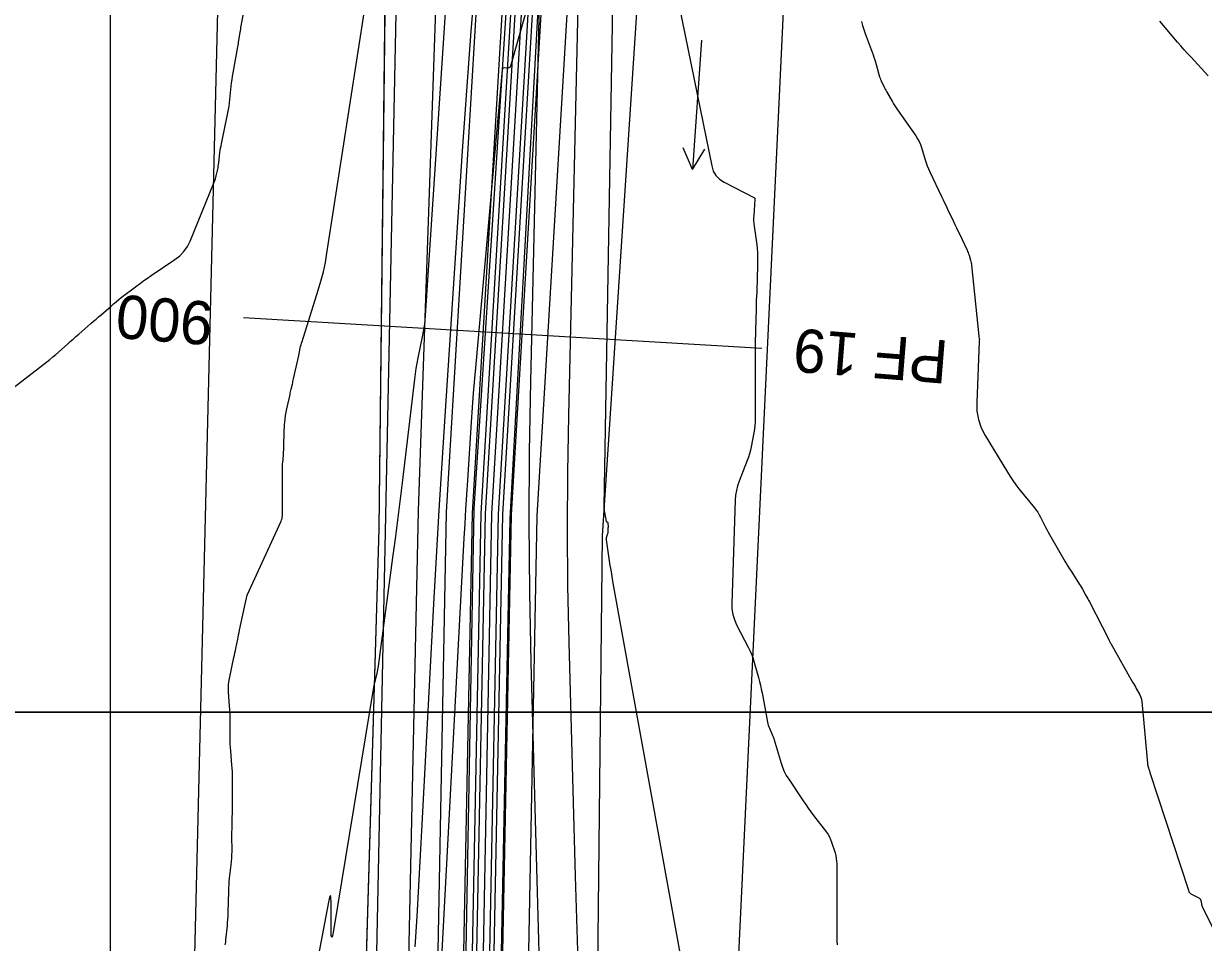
# Model space of a CAD drawing. Extents: x -534410 to -534262, y -1190162 to -1189584.
# Drawn here: x -534375.88 to -534348.61, y -1189694.79 to -1189673.55 of the extents above; entities that cross this region are included whole.
import ezdxf

# ---------------------------------------------------------------- set-up
doc = ezdxf.new("R2010")
doc.units = 0
for name, color, linetype in [('30', 7, 'Continuous'), ('31', 7, 'Continuous'), ('_linie', 7, 'Continuous'), ('_N_osa', 7, 'Continuous'), ('_N_tenká', 7, 'Continuous'), ('_N_tenká_velmi', 7, 'Continuous'), ('_N_text', 7, 'Continuous'), ('_rámeček', 7, 'Continuous'), ('_tenka', 7, 'Continuous'), ('Default', 7, 'Continuous'), ('Hranice parcel', 7, 'Continuous'), ('Značky kultur', 7, 'Continuous')]:
    doc.layers.add(name, color=color, linetype=linetype)

msp = doc.modelspace()

# ---------------------------------------------------------------- linework, layer by layer
at = {"layer": '30'}
for points in [[(-534359.666, -1189700.773), (-534362.25, -1189686.484), (-534362.268, -1189686.382), (-534362.286, -1189686.279), (-534362.302, -1189686.177), (-534362.318, -1189686.074), (-534362.407, -1189685.485), (-534362.409, -1189685.471), (-534362.409, -1189685.457), (-534362.407, -1189685.444), (-534362.404, -1189685.43), (-534362.384, -1189685.358), (-534362.381, -1189685.35), (-534362.378, -1189685.341), (-534362.371, -1189685.323), (-534362.369, -1189685.317), (-534362.368, -1189685.311), (-534362.365, -1189685.295), (-534362.364, -1189685.289), (-534362.364, -1189685.286), (-534362.364, -1189685.219), (-534362.364, -1189685.208), (-534362.363, -1189685.181), (-534362.363, -1189685.17), (-534362.363, -1189685.166), (-534362.366, -1189685.115), (-534362.366, -1189685.108), (-534362.365, -1189685.095), (-534362.365, -1189685.092), (-534362.366, -1189685.09), (-534362.367, -1189685.089), (-534362.369, -1189685.087), (-534362.392, -1189685.076), (-534362.396, -1189685.073), (-534362.399, -1189685.07), (-534362.401, -1189685.066), (-534362.403, -1189685.061), (-534362.445, -1189684.854), (-534362.451, -1189684.817), (-534362.456, -1189684.781), (-534362.458, -1189684.744), (-534362.459, -1189684.707), (-534362.015, -1189658.872)], [(-534365.801, -1189668.276), (-534366.596, -1189680.297), (-534366.607, -1189680.421), (-534366.622, -1189680.545), (-534366.641, -1189680.668), (-534366.664, -1189680.791), (-534366.767, -1189681.279), (-534366.792, -1189681.402), (-534366.813, -1189681.525), (-534366.832, -1189681.648), (-534366.848, -1189681.772), (-534367.133, -1189684.164), (-534367.186, -1189684.597), (-534367.239, -1189685.03), (-534367.295, -1189685.462), (-534367.351, -1189685.894), (-534367.683, -1189688.404), (-534367.689, -1189688.445), (-534367.697, -1189688.486), (-534367.705, -1189688.527), (-534367.715, -1189688.567), (-534367.756, -1189688.728), (-534367.765, -1189688.768), (-534367.774, -1189688.809), (-534367.783, -1189688.85), (-534367.79, -1189688.891), (-534368.719, -1189694.516), (-534368.742, -1189694.635), (-534368.758, -1189694.674), (-534368.768, -1189694.633), (-534368.772, -1189694.512), (-534368.773, -1189693.868), (-534368.778, -1189693.746), (-534368.789, -1189693.705), (-534368.808, -1189693.744), (-534368.834, -1189693.862), (-534371.3, -1189706.835)], [(-534364.11, -1189672.71), (-534364.625, -1189674.537), (-534364.633, -1189674.555), (-534364.645, -1189674.568), (-534364.661, -1189674.576), (-534364.681, -1189674.578), (-534364.77, -1189674.577), (-534364.789, -1189674.579), (-534364.804, -1189674.587), (-534364.813, -1189674.6), (-534364.818, -1189674.62), (-534365.429, -1189681.422), (-534365.458, -1189681.757), (-534365.485, -1189682.092), (-534365.51, -1189682.427), (-534365.533, -1189682.763), (-534365.622, -1189684.105), (-534365.644, -1189684.441), (-534365.664, -1189684.776), (-534365.684, -1189685.112), (-534365.702, -1189685.448), (-534366.553, -1189701.366)], [(-534363.467, -1189711.528), (-534363.552, -1189709.008), (-534363.634, -1189706.488), (-534363.71, -1189703.968), (-534363.782, -1189701.447), (-534364.144, -1189688.321), (-534364.178, -1189686.697), (-534364.192, -1189685.074), (-534364.185, -1189683.451), (-534364.158, -1189681.827), (-534363.949, -1189672.734)], [(-534376.121, -1189681.967), (-534375.412, -1189681.425), (-534375.342, -1189681.371), (-534375.273, -1189681.315), (-534375.204, -1189681.257), (-534375.137, -1189681.199), (-534374.867, -1189680.961), (-534374.801, -1189680.903), (-534374.735, -1189680.845), (-534374.669, -1189680.787), (-534374.603, -1189680.729), (-534374.322, -1189680.483), (-534374.264, -1189680.432), (-534374.206, -1189680.382), (-534374.148, -1189680.331), (-534374.09, -1189680.281), (-534373.859, -1189680.079), (-534373.801, -1189680.029), (-534373.742, -1189679.98), (-534373.682, -1189679.932), (-534373.621, -1189679.885), (-534373.26, -1189679.611), (-534373.18, -1189679.55), (-534373.098, -1189679.491), (-534373.015, -1189679.432), (-534372.932, -1189679.375), (-534372.381, -1189679.005), (-534372.27, -1189678.918), (-534372.174, -1189678.818), (-534372.095, -1189678.704), (-534372.032, -1189678.578), (-534371.474, -1189677.214), (-534371.46, -1189677.178), (-534371.448, -1189677.142), (-534371.437, -1189677.106), (-534371.428, -1189677.068), (-534371.394, -1189676.919), (-534371.386, -1189676.882), (-534371.38, -1189676.844), (-534371.374, -1189676.806), (-534371.369, -1189676.769), (-534371.341, -1189676.534), (-534371.334, -1189676.482), (-534371.326, -1189676.43), (-534371.317, -1189676.379), (-534371.307, -1189676.328), (-534371.157, -1189675.615), (-534371.142, -1189675.539), (-534371.129, -1189675.462), (-534371.118, -1189675.385), (-534371.11, -1189675.308), (-534371.08, -1189674.999), (-534371.072, -1189674.922), (-534371.062, -1189674.845), (-534371.051, -1189674.768), (-534371.038, -1189674.692), (-534370.929, -1189674.091), (-534370.923, -1189674.054), (-534370.916, -1189674.017), (-534370.91, -1189673.98), (-534370.904, -1189673.942), (-534370.881, -1189673.793), (-534370.875, -1189673.756), (-534370.869, -1189673.718), (-534370.862, -1189673.681), (-534370.855, -1189673.644), (-534370.74, -1189673.05)], [(-534356.514, -1189673.503), (-534356.489, -1189673.595), (-534356.461, -1189673.687), (-534356.429, -1189673.777), (-534356.244, -1189674.273), (-534356.224, -1189674.329), (-534356.205, -1189674.386), (-534356.187, -1189674.443), (-534356.171, -1189674.5), (-534356.093, -1189674.785), (-534356.084, -1189674.814), (-534356.073, -1189674.843), (-534356.061, -1189674.872), (-534356.048, -1189674.899), (-534355.991, -1189675.009), (-534355.977, -1189675.036), (-534355.962, -1189675.064), (-534355.947, -1189675.091), (-534355.932, -1189675.118), (-534355.798, -1189675.358), (-534355.77, -1189675.406), (-534355.741, -1189675.454), (-534355.71, -1189675.501), (-534355.679, -1189675.547), (-534355.256, -1189676.149), (-534355.216, -1189676.212), (-534355.181, -1189676.277), (-534355.152, -1189676.345), (-534355.128, -1189676.415), (-534355.042, -1189676.701), (-534355.019, -1189676.772), (-534354.994, -1189676.842), (-534354.966, -1189676.911), (-534354.935, -1189676.979), (-534354.661, -1189677.55), (-534354.626, -1189677.622), (-534354.592, -1189677.693), (-534354.558, -1189677.765), (-534354.524, -1189677.837), (-534354.387, -1189678.125), (-534354.353, -1189678.197), (-534354.319, -1189678.269), (-534354.284, -1189678.341), (-534354.25, -1189678.413), (-534354.07, -1189678.79), (-534354.058, -1189678.817), (-534354.046, -1189678.845), (-534354.036, -1189678.874), (-534354.027, -1189678.902), (-534353.992, -1189679.018), (-534353.984, -1189679.047), (-534353.978, -1189679.077), (-534353.973, -1189679.107), (-534353.969, -1189679.136), (-534353.802, -1189680.773), (-534353.801, -1189680.78), (-534353.8, -1189680.787), (-534353.799, -1189680.794), (-534353.797, -1189680.802), (-534353.79, -1189680.833), (-534353.789, -1189680.839), (-534353.788, -1189680.845), (-534353.788, -1189680.85), (-534353.788, -1189680.856), (-534353.789, -1189680.884), (-534353.789, -1189680.901), (-534353.849, -1189682.312), (-534353.844, -1189682.513), (-534353.809, -1189682.706), (-534353.746, -1189682.892), (-534353.655, -1189683.071), (-534353.139, -1189683.921), (-534353.077, -1189684.019), (-534353.012, -1189684.115), (-534352.944, -1189684.209), (-534352.872, -1189684.301), (-534352.514, -1189684.744), (-534352.475, -1189684.795), (-534352.439, -1189684.848), (-534352.406, -1189684.903), (-534352.376, -1189684.959), (-534352.26, -1189685.189), (-534352.231, -1189685.246), (-534352.201, -1189685.303), (-534352.17, -1189685.359), (-534352.138, -1189685.415), (-534351.811, -1189685.978), (-534351.777, -1189686.036), (-534351.742, -1189686.094), (-534351.706, -1189686.151), (-534351.669, -1189686.208), (-534351.494, -1189686.479), (-534351.472, -1189686.514), (-534351.449, -1189686.55), (-534351.428, -1189686.587), (-534351.407, -1189686.623), (-534351.323, -1189686.771), (-534351.302, -1189686.808), (-534351.282, -1189686.845), (-534351.262, -1189686.882), (-534351.243, -1189686.92), (-534350.804, -1189687.775), (-534350.795, -1189687.793), (-534350.786, -1189687.81), (-534350.769, -1189687.845), (-534350.765, -1189687.854), (-534350.761, -1189687.862), (-534350.756, -1189687.871), (-534350.751, -1189687.879), (-534350.245, -1189688.771), (-534350.224, -1189688.808), (-534350.203, -1189688.845), (-534350.182, -1189688.881), (-534350.162, -1189688.918), (-534350.079, -1189689.065), (-534350.06, -1189689.103), (-534350.046, -1189689.141), (-534350.036, -1189689.181), (-534350.03, -1189689.223), (-534349.902, -1189690.649), (-534349.9, -1189690.669), (-534349.896, -1189690.689), (-534349.892, -1189690.709), (-534349.887, -1189690.728), (-534349.863, -1189690.806), (-534349.857, -1189690.825), (-534349.851, -1189690.844), (-534349.845, -1189690.864), (-534349.839, -1189690.883), (-534348.957, -1189693.585), (-534348.943, -1189693.617), (-534348.924, -1189693.644), (-534348.9, -1189693.666), (-534348.87, -1189693.685), (-534348.714, -1189693.761), (-534348.698, -1189693.772), (-534348.685, -1189693.785), (-534348.676, -1189693.8), (-534348.67, -1189693.819), (-534348.656, -1189693.899), (-534348.652, -1189693.919), (-534348.646, -1189693.938), (-534348.639, -1189693.957), (-534348.631, -1189693.975), (-534348.24, -1189694.769)]]:
    msp.add_lwpolyline(points, dxfattribs=at)
at = {"layer": '31'}
for points in [[(-534362.859, -1189664.013), (-534363.288, -1189682.613), (-534363.31, -1189683.924), (-534363.316, -1189685.235), (-534363.304, -1189686.546), (-534363.277, -1189687.857), (-534363.128, -1189693.255), (-534363.093, -1189694.489), (-534363.055, -1189695.724), (-534363.015, -1189696.958), (-534362.973, -1189698.192), (-534362.801, -1189703.129), (-534362.742, -1189704.362), (-534362.651, -1189705.592), (-534362.529, -1189706.819), (-534362.375, -1189708.044), (-534360.52, -1189721.385)], [(-534371.217, -1189694.844), (-534371.209, -1189694.787), (-534371.203, -1189694.73), (-534371.17, -1189694.403), (-534371.163, -1189694.33), (-534371.158, -1189694.256), (-534371.154, -1189694.183), (-534371.151, -1189694.109), (-534371.139, -1189693.606), (-534371.136, -1189693.529), (-534371.131, -1189693.453), (-534371.125, -1189693.377), (-534371.117, -1189693.301), (-534371.08, -1189692.997), (-534371.072, -1189692.92), (-534371.066, -1189692.844), (-534371.063, -1189692.768), (-534371.062, -1189692.691), (-534371.063, -1189692.321), (-534371.063, -1189692.242), (-534371.062, -1189692.164), (-534371.061, -1189692.086), (-534371.059, -1189692.008), (-534371.052, -1189691.695), (-534371.05, -1189691.617), (-534371.049, -1189691.539), (-534371.049, -1189691.461), (-534371.049, -1189691.383), (-534371.049, -1189691.004), (-534371.05, -1189690.924), (-534371.053, -1189690.845), (-534371.057, -1189690.765), (-534371.064, -1189690.685), (-534371.092, -1189690.367), (-534371.098, -1189690.287), (-534371.102, -1189690.207), (-534371.105, -1189690.127), (-534371.106, -1189690.047), (-534371.106, -1189689.641), (-534371.107, -1189689.561), (-534371.109, -1189689.482), (-534371.113, -1189689.402), (-534371.118, -1189689.322), (-534371.142, -1189689.004), (-534371.145, -1189688.924), (-534371.143, -1189688.845), (-534371.135, -1189688.767), (-534371.121, -1189688.688), (-534371.018, -1189688.202), (-534371.007, -1189688.149), (-534370.996, -1189688.097), (-534370.985, -1189688.045), (-534370.974, -1189687.992), (-534370.931, -1189687.782), (-534370.921, -1189687.73), (-534370.91, -1189687.678), (-534370.899, -1189687.625), (-534370.887, -1189687.573), (-534370.734, -1189686.861), (-534370.73, -1189686.844), (-534370.727, -1189686.828), (-534370.72, -1189686.794), (-534370.719, -1189686.785), (-534370.716, -1189686.777), (-534370.713, -1189686.769), (-534370.71, -1189686.761), (-534369.927, -1189685.056), (-534369.915, -1189685.024), (-534369.906, -1189684.991), (-534369.9, -1189684.958), (-534369.898, -1189684.923), (-534369.898, -1189684.68), (-534369.898, -1189684.075), (-534369.898, -1189683.971), (-534369.898, -1189683.832), (-534369.898, -1189683.797), (-534369.897, -1189683.762), (-534369.894, -1189683.727), (-534369.891, -1189683.693), (-534369.875, -1189683.53), (-534369.871, -1189683.491), (-534369.869, -1189683.452), (-534369.867, -1189683.414), (-534369.865, -1189683.375), (-534369.854, -1189682.937), (-534369.853, -1189682.896), (-534369.85, -1189682.856), (-534369.847, -1189682.815), (-534369.843, -1189682.774), (-534369.823, -1189682.612), (-534369.818, -1189682.572), (-534369.812, -1189682.532), (-534369.804, -1189682.491), (-534369.796, -1189682.452), (-534369.722, -1189682.123), (-534369.715, -1189682.093), (-534369.709, -1189682.064), (-534369.702, -1189682.034), (-534369.695, -1189682.004), (-534369.667, -1189681.884), (-534369.66, -1189681.854), (-534369.653, -1189681.824), (-534369.646, -1189681.794), (-534369.64, -1189681.764), (-534369.521, -1189681.219), (-534369.485, -1189681.057), (-534369.476, -1189681.017), (-534369.465, -1189680.976), (-534369.454, -1189680.936), (-534369.442, -1189680.897), (-534369.068, -1189679.715), (-534369.006, -1189679.504), (-534368.951, -1189679.291), (-534368.905, -1189679.076), (-534368.867, -1189678.859), (-534367.627, -1189670.868)], [(-534361.072, -1189671.445), (-534359.975, -1189676.838), (-534359.937, -1189676.959), (-534359.877, -1189677.063), (-534359.793, -1189677.15), (-534359.686, -1189677.219), (-534358.985, -1189677.578), (-534358.982, -1189677.58), (-534358.98, -1189677.583), (-534358.978, -1189677.586), (-534358.977, -1189677.589), (-534358.976, -1189677.605), (-534358.976, -1189677.612), (-534358.976, -1189677.62), (-534359.002, -1189677.988), (-534359.005, -1189678.05), (-534359.005, -1189678.112), (-534359.001, -1189678.175), (-534358.994, -1189678.237), (-534358.935, -1189678.662), (-534358.924, -1189678.753), (-534358.917, -1189678.845), (-534358.914, -1189678.937), (-534358.914, -1189679.029), (-534358.926, -1189679.561), (-534358.928, -1189679.61), (-534358.929, -1189679.659), (-534358.931, -1189679.708), (-534358.933, -1189679.756), (-534358.943, -1189679.951), (-534358.945, -1189680), (-534358.947, -1189680.049), (-534358.949, -1189680.098), (-534358.95, -1189680.147), (-534358.962, -1189680.646), (-534358.964, -1189680.745), (-534358.966, -1189680.845), (-534358.967, -1189680.944), (-534358.967, -1189681.043), (-534358.967, -1189682.679), (-534358.969, -1189682.761), (-534358.975, -1189682.844), (-534358.985, -1189682.926), (-534358.998, -1189683.008), (-534359.06, -1189683.334), (-534359.077, -1189683.414), (-534359.099, -1189683.494), (-534359.123, -1189683.573), (-534359.152, -1189683.651), (-534359.341, -1189684.129), (-534359.378, -1189684.235), (-534359.405, -1189684.343), (-534359.423, -1189684.453), (-534359.432, -1189684.566), (-534359.511, -1189686.953), (-534359.507, -1189687.082), (-534359.487, -1189687.207), (-534359.451, -1189687.328), (-534359.399, -1189687.446), (-534359.123, -1189687.979), (-534359.083, -1189688.06), (-534359.048, -1189688.144), (-534359.017, -1189688.23), (-534358.99, -1189688.317), (-534358.892, -1189688.669), (-534358.869, -1189688.757), (-534358.847, -1189688.845), (-534358.828, -1189688.935), (-534358.81, -1189689.024), (-534358.684, -1189689.701), (-534358.677, -1189689.736), (-534358.667, -1189689.771), (-534358.655, -1189689.805), (-534358.641, -1189689.839), (-534358.581, -1189689.971), (-534358.566, -1189690.004), (-534358.553, -1189690.038), (-534358.541, -1189690.072), (-534358.53, -1189690.107), (-534358.372, -1189690.643), (-534358.338, -1189690.742), (-534358.298, -1189690.838), (-534358.25, -1189690.93), (-534358.195, -1189691.019), (-534357.859, -1189691.517), (-534357.8, -1189691.602), (-534357.741, -1189691.686), (-534357.68, -1189691.769), (-534357.618, -1189691.852), (-534357.323, -1189692.241), (-534357.286, -1189692.295), (-534357.254, -1189692.351), (-534357.226, -1189692.409), (-534357.204, -1189692.47), (-534357.124, -1189692.72), (-534357.106, -1189692.783), (-534357.094, -1189692.846), (-534357.086, -1189692.91), (-534357.084, -1189692.976), (-534357.084, -1189693.422), (-534357.084, -1189693.669), (-534357.084, -1189694.103), (-534357.084, -1189694.35), (-534357.084, -1189694.68), (-534357.081, -1189694.762), (-534357.072, -1189694.843)], [(-534366.826, -1189694.894), (-534366.786, -1189694.187), (-534366.746, -1189693.479), (-534366.708, -1189692.772), (-534366.669, -1189692.065), (-534366.397, -1189686.966), (-534366.337, -1189685.881), (-534366.274, -1189684.796), (-534366.207, -1189683.711), (-534366.137, -1189682.626), (-534365.732, -1189676.49), (-534365.636, -1189675.106), (-534365.532, -1189673.723), (-534365.42, -1189672.34)], [(-534348.496, -1189674.755), (-534348.895, -1189674.33), (-534348.975, -1189674.243), (-534349.054, -1189674.156), (-534349.132, -1189674.067), (-534349.208, -1189673.978), (-534349.616, -1189673.492)]]:
    msp.add_lwpolyline(points, dxfattribs=at)
at = {"layer": '_linie'}
for points in [[(-534366.12, -1189620.81), (-534364.52, -1189627.2), (-534365.69, -1189653.8), (-534366.76, -1189684.81), (-534368.14, -1189748.73), (-534368.38, -1189779.14), (-534368.65, -1189820.64), (-534368.59, -1189847.58), (-534367.2, -1189913.8)], [(-534363.12, -1189621.02), (-534362.79, -1189621.58), (-534361.82, -1189627.79), (-534363.46, -1189653.55), (-534365.47, -1189684.77), (-534366.65, -1189748.83), (-534366.75, -1189779.47), (-534366.9, -1189820.47), (-534366.95, -1189846.72), (-534366.338, -1189888.804), (-534363.85, -1189911.95), (-534357.07, -1189929.19), (-534352.334, -1189940.856)], [(-534359.03, -1189621.26), (-534359.41, -1189621.83), (-534360.84, -1189627.76), (-534362.92, -1189653.56), (-534364.64, -1189685), (-534365.94, -1189748.9), (-534366.02, -1189779.52), (-534366.03, -1189820.5), (-534366.48, -1189846.73), (-534365.511, -1189888.873), (-534362.72, -1189912.12), (-534356.62, -1189928.64), (-534351.589, -1189940.594)]]:
    msp.add_lwpolyline(points, dxfattribs=at)
at = {"layer": '_N_osa'}
msp.add_lwpolyline([(-534351.95, -1189940.722), (-534356.845, -1189928.915), (-534363.285, -1189912.035), (-534365.925, -1189888.838), (-534366.715, -1189846.725), (-534366.465, -1189820.485), (-534366.385, -1189779.495), (-534366.295, -1189748.865), (-534365.055, -1189684.885), (-534363.19, -1189653.555), (-534361.333, -1189627.822)], dxfattribs=at)
at = {"layer": '_N_tenká'}
for points in [[(-534352.92, -1189941.124), (-534357.821, -1189929.303), (-534364.313, -1189912.285), (-534366.973, -1189888.908), (-534367.765, -1189846.73), (-534367.515, -1189820.479), (-534367.435, -1189779.492), (-534367.345, -1189748.853), (-534366.104, -1189684.844), (-534364.238, -1189653.486), (-534362.424, -1189628.352), (-534361.782, -1189627.792)], [(-534352.089, -1189940.779), (-534356.984, -1189928.97), (-534363.432, -1189912.071), (-534366.074, -1189888.848), (-534366.865, -1189846.726), (-534366.615, -1189820.484), (-534366.535, -1189779.495), (-534366.445, -1189748.863), (-534365.205, -1189684.879), (-534363.34, -1189653.545), (-534361.483, -1189627.812)], [(-534351.812, -1189940.664), (-534356.706, -1189928.86), (-534363.138, -1189911.999), (-534365.775, -1189888.828), (-534366.565, -1189846.724), (-534366.315, -1189820.486), (-534366.235, -1189779.495), (-534366.145, -1189748.867), (-534364.905, -1189684.891), (-534363.04, -1189653.565), (-534361.184, -1189627.831)], [(-534350.98, -1189940.319), (-534355.869, -1189928.527), (-534362.257, -1189911.785), (-534364.876, -1189888.769), (-534365.665, -1189846.72), (-534365.415, -1189820.491), (-534365.335, -1189779.498), (-534365.245, -1189748.877), (-534364.006, -1189684.926), (-534362.142, -1189653.624), (-534360.329, -1189628.488), (-534360.884, -1189627.851)]]:
    msp.add_lwpolyline(points, dxfattribs=at)
at = {"layer": '_N_tenká_velmi'}
for points in [[(-534352.366, -1189940.894), (-534357.263, -1189929.081), (-534363.726, -1189912.142), (-534366.374, -1189888.868), (-534367.165, -1189846.727), (-534366.915, -1189820.482), (-534366.835, -1189779.494), (-534366.745, -1189748.86), (-534365.505, -1189684.867), (-534363.639, -1189653.525), (-534361.782, -1189627.792)], [(-534352.181, -1189940.817), (-534357.077, -1189929.007), (-534363.53, -1189912.095), (-534366.174, -1189888.855), (-534366.965, -1189846.726), (-534366.715, -1189820.484), (-534366.635, -1189779.494), (-534366.545, -1189748.862), (-534365.305, -1189684.875), (-534363.439, -1189653.539), (-534361.583, -1189627.805)], [(-534351.719, -1189940.626), (-534356.613, -1189928.823), (-534363.04, -1189911.975), (-534365.675, -1189888.822), (-534366.465, -1189846.724), (-534366.215, -1189820.486), (-534366.135, -1189779.496), (-534366.045, -1189748.868), (-534364.805, -1189684.895), (-534362.941, -1189653.571), (-534361.084, -1189627.838)], [(-534351.534, -1189940.549), (-534356.427, -1189928.749), (-534362.844, -1189911.928), (-534365.475, -1189888.808), (-534366.265, -1189846.723), (-534366.015, -1189820.488), (-534365.935, -1189779.496), (-534365.845, -1189748.87), (-534364.605, -1189684.903), (-534362.741, -1189653.585), (-534360.884, -1189627.851)]]:
    msp.add_lwpolyline(points, dxfattribs=at)
at = {"layer": '_N_text'}
msp.add_lwpolyline([(-534358.817, -1189681.064), (-534370.796, -1189680.351)], dxfattribs=at)
at = {"layer": '_rámeček'}
for points in [[(-534410.126, -1189584.47), (-534261.626, -1189584.47), (-534261.626, -1189689.47), (-534410.126, -1189689.47)], [(-534410.126, -1189689.47), (-534261.626, -1189689.47), (-534261.626, -1189794.47), (-534410.126, -1189794.47)]]:
    msp.add_lwpolyline(points, close=True, dxfattribs=at)
at = {"layer": '_tenka'}
for points in [[(-534349.13, -1189939.73), (-534354.63, -1189926.96), (-534362.03, -1189907.65), (-534364.521, -1189888.74), (-534364.47, -1189846.64), (-534364.29, -1189820.63), (-534364.22, -1189780.69), (-534363.18, -1189749.38), (-534362.5, -1189685.39), (-534360.27, -1189651.6), (-534357.03, -1189627.34), (-534354.77, -1189620.37)], [(-534366.12, -1189620.81), (-534364.52, -1189627.2), (-534365.69, -1189653.8), (-534366.76, -1189684.81), (-534368.14, -1189748.73), (-534368.38, -1189779.14), (-534368.65, -1189820.64), (-534368.59, -1189847.58), (-534367.2, -1189913.8)], [(-534366.12, -1189620.81), (-534364.52, -1189627.2), (-534365.69, -1189653.8), (-534366.76, -1189684.81), (-534368.14, -1189748.73), (-534368.38, -1189779.14), (-534368.65, -1189820.64), (-534368.59, -1189847.58), (-534367.2, -1189913.8)], [(-534363.12, -1189621.02), (-534362.79, -1189621.58), (-534361.82, -1189627.79), (-534363.46, -1189653.55), (-534365.47, -1189684.77), (-534366.65, -1189748.83), (-534366.75, -1189779.47), (-534366.9, -1189820.47), (-534366.95, -1189846.72), (-534366.338, -1189888.804), (-534363.85, -1189911.95), (-534357.07, -1189929.19), (-534352.334, -1189940.856)], [(-534363.12, -1189621.02), (-534362.79, -1189621.58), (-534361.82, -1189627.79), (-534363.46, -1189653.55), (-534365.47, -1189684.77), (-534366.65, -1189748.83), (-534366.75, -1189779.47), (-534366.9, -1189820.47), (-534366.95, -1189846.72), (-534366.338, -1189888.804), (-534363.85, -1189911.95), (-534357.07, -1189929.19), (-534352.334, -1189940.856)], [(-534359.03, -1189621.26), (-534359.41, -1189621.83), (-534360.84, -1189627.76), (-534362.92, -1189653.56), (-534364.64, -1189685), (-534365.94, -1189748.9), (-534366.02, -1189779.52), (-534366.03, -1189820.5), (-534366.48, -1189846.73), (-534365.511, -1189888.873), (-534362.72, -1189912.12), (-534356.62, -1189928.64), (-534351.589, -1189940.594)], [(-534359.03, -1189621.26), (-534359.41, -1189621.83), (-534360.84, -1189627.76), (-534362.92, -1189653.56), (-534364.64, -1189685), (-534365.94, -1189748.9), (-534366.02, -1189779.52), (-534366.03, -1189820.5), (-534366.48, -1189846.73), (-534365.511, -1189888.873), (-534362.72, -1189912.12), (-534356.62, -1189928.64), (-534351.589, -1189940.594)], [(-534368.65, -1189626.81), (-534368.65, -1189626.81), (-534367.31, -1189654.04), (-534367.67, -1189685.23), (-534369.56, -1189748.93), (-534369.48, -1189778.6), (-534369.45, -1189820.62), (-534369.45, -1189847.87), (-534371.206, -1189896.071), (-534372.39, -1189914.47)]]:
    msp.add_lwpolyline(points, dxfattribs=at)
at = {"layer": 'Default'}
for p, q in [((-534367.31, -1189654.04), (-534367.67, -1189685.23)), ((-534367.67, -1189685.23), (-534369.56, -1189748.93))]:
    msp.add_line(p, q, dxfattribs=at)
msp.add_lwpolyline([(-534349.13, -1189939.73), (-534354.63, -1189926.96), (-534362.03, -1189907.65), (-534364.521, -1189888.74), (-534364.47, -1189846.64), (-534364.29, -1189820.63), (-534364.22, -1189780.69), (-534363.18, -1189749.38), (-534362.5, -1189685.39), (-534360.27, -1189651.6), (-534357.03, -1189627.34), (-534354.77, -1189620.37)], dxfattribs=at)
at = {"layer": 'Hranice parcel'}
for p, q in [((-534359.48, -1189697.97), (-534356.61, -1189636.93)), ((-534366.56, -1189638.19), (-534367.77, -1189697.34)), ((-534371.04, -1189658.4), (-534373.49, -1189759.21))]:
    msp.add_line(p, q, dxfattribs=at)
msp.add_lwpolyline([(-534373.49, -1189759.21), (-534375.27, -1189742.09), (-534373.87, -1189702.99), (-534373.87, -1189662.03), (-534374.42, -1189646.7)], dxfattribs=at)
at = {"layer": 'Značky kultur'}
for p, q in [((-534360.207, -1189673.932), (-534360.417, -1189676.924)), ((-534360.417, -1189676.924), (-534360.633, -1189676.419)), ((-534360.417, -1189676.924), (-534360.133, -1189676.454))]:
    msp.add_line(p, q, dxfattribs=at)

# ---------------------------------------------------------------- texts
at = {"layer": '_N_text'}
for s, rotation, p in [('900', 175.3668, (-534371.471, -1189679.993)), ('PF 19', 175.4144, (-534354.479, -1189680.881))]:
    msp.add_text(s, height=1, rotation=rotation, dxfattribs=at).set_placement(p)

doc.saveas('drawing.dxf')
